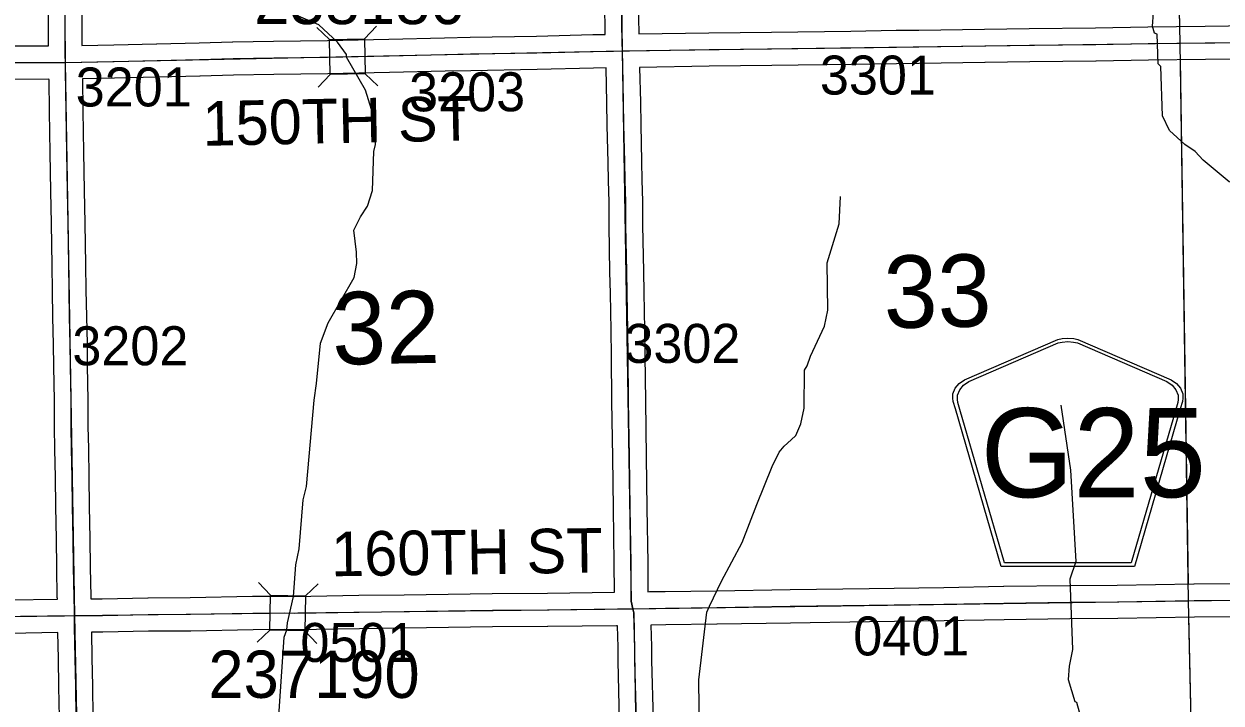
# Model space of a CAD drawing. Extents: x 23.6 to 68.7, y -63 to -29.
# Drawn here: x 45.45 to 47.599, y -39.752 to -38.533 of the extents above; entities that cross this region are included whole.
import ezdxf

# ---------------------------------------------------------------- set-up
doc = ezdxf.new("R2010")
doc.units = 0
for name, color, linetype in [('tdCoHydroRiver', 7, 'Continuous'), ('tdCoSecRdNmbr', 7, 'Continuous'), ('tdCoSecRdTxt', 7, 'Continuous'), ('tdCoSecRteBand', 7, 'Continuous'), ('tdCoSecRteCL', 7, 'Continuous'), ('tdCoSectLine', 7, 'Continuous'), ('tdCoSectLinePart', 7, 'Continuous'), ('tdCoSectNmbr', 7, 'Continuous'), ('tdCoShieldCoRte', 7, 'Continuous'), ('tdCoStrucSec', 7, 'Continuous'), ('tdCoStrucSecFHWANum', 7, 'Continuous'), ('tdCoSurfGravel', 7, 'Continuous'), ('tdCoTwpBndryShd', 7, 'Continuous')]:
    doc.layers.add(name, color=color, linetype=linetype)

msp = doc.modelspace()

# ---------------------------------------------------------------- linework, layer by layer
at = {"layer": 'tdCoHydroRiver'}
for points in [[(45.9065, -39.7935), (45.9174, -39.6339), (45.922, -39.6212), (45.9234, -39.6086), (45.9339, -39.5611), (45.938, -39.5043), (45.9441, -39.4758), (45.951, -39.3873), (45.957, -39.3636), (45.9711, -39.2087), (45.9755, -39.1787), (45.9826, -39.106), (45.9964, -39.0695), (46.0429, -38.9885), (46.0474, -38.9632), (46.0471, -38.9427), (46.042, -38.9033), (46.0543, -38.8795), (46.0668, -38.8604), (46.0759, -38.8319), (46.0783, -38.7624), (46.0813, -38.7497), (46.0793, -38.704), (46.0629, -38.6521), (46.0291, -38.5925), (46.0291, -38.5877), (46.013, -38.5658), (45.9795, -38.5346), (45.9431, -38.5192)], [(47.7805, -38.9568), (47.72, -38.9086), (47.6865, -38.8758), (47.6609, -38.8429), (47.6243, -38.8196), (47.6132, -38.8166), (47.567, -38.7776), (47.5526, -38.762), (47.5336, -38.7496), (47.5064, -38.7246), (47.4935, -38.6979), (47.491, -38.6096), (47.4862, -38.6049), (47.484, -38.5512), (47.4793, -38.5497), (47.476, -38.5371), (47.4773, -38.5134)], [(46.6633, -39.8609), (46.6617, -39.711), (46.6761, -39.5893), (46.6807, -39.5782), (46.7024, -39.5338), (46.7395, -39.4639), (46.7656, -39.3957), (46.7932, -39.3276), (46.8056, -39.3022), (46.8149, -39.291), (46.8274, -39.2798), (46.8353, -39.2718), (46.8445, -39.2512), (46.8505, -39.2227), (46.8513, -39.1549), (46.856, -39.1469), (46.8621, -39.1295), (46.8868, -39.0755), (46.8928, -39.0471), (46.8918, -38.9618), (46.9132, -38.8921), (46.9158, -38.8432)], [(47.3114, -39.2177), (47.3284, -39.3343), (47.3381, -39.4984), (47.3274, -39.5301), (47.3319, -39.6563), (47.326, -39.6864), (47.3246, -39.71), (47.3361, -39.7494), (47.3393, -39.7509), (47.3442, -39.7682)]]:
    msp.add_lwpolyline(points, dxfattribs=at)
at = {"layer": 'tdCoSecRteBand'}
for points in [[(45.3641, -38.5726), (45.4941, -38.5725), (45.4942, -38.5424), (45.4939, -38.479)], [(45.5539, -38.4788), (45.5542, -38.5422), (45.5542, -38.5423), (45.5542, -38.5425), (45.5541, -38.5715)], [(45.5541, -38.5715), (45.6113, -38.5704), (45.6883, -38.5685), (45.6883, -38.5685), (45.6884, -38.5685), (45.7645, -38.5669), (45.8245, -38.5651), (45.8248, -38.565), (45.825, -38.565), (45.898, -38.564), (45.9947, -38.5626), (46.1051, -38.5603), (46.205, -38.5581), (46.205, -38.5581), (46.205, -38.5581), (46.251, -38.557), (46.2511, -38.557), (46.2511, -38.557), (46.37, -38.5548), (46.4712, -38.5523), (46.4714, -38.5523), (46.4715, -38.5523), (46.4935, -38.5519), (46.4926, -38.4943)], [(46.5526, -38.4934), (46.5535, -38.551)], [(46.5535, -38.551), (46.6795, -38.549), (46.6795, -38.549), (46.6796, -38.549), (46.7918, -38.5478), (46.9341, -38.5459), (47.0156, -38.5445), (47.0158, -38.5445), (47.016, -38.5445), (47.0561, -38.5443), (47.1741, -38.5426), (47.2543, -38.541), (47.2545, -38.541), (47.2547, -38.541), (47.3735, -38.5402), (47.4675, -38.5383), (47.4676, -38.5383), (47.4677, -38.5383), (47.5702, -38.5371), (47.6543, -38.5361)], [(45.5702, -39.5653), (45.5708, -39.5653), (45.5904, -39.5651), (45.6727, -39.5633), (45.673, -39.5633), (45.6733, -39.5633), (45.7487, -39.5631), (45.8605, -39.5608), (45.8608, -39.5608), (45.8611, -39.5608), (45.9179, -39.5606), (45.9182, -39.5606), (45.9186, -39.5606), (45.9362, -39.561), (46.0512, -39.559), (46.0513, -39.559), (46.0514, -39.559), (46.1324, -39.5582), (46.2906, -39.5558), (46.2907, -39.5558), (46.2908, -39.5558), (46.3896, -39.555), (46.5101, -39.5535), (46.5098, -39.5015), (46.5084, -39.4032), (46.507, -39.311), (46.507, -39.311), (46.507, -39.3109), (46.5055, -39.2109), (46.5055, -39.2108), (46.5055, -39.2107), (46.5047, -39.1288), (46.5039, -39.0836), (46.5039, -39.0835), (46.5039, -39.0835), (46.5028, -39.0164), (46.502, -38.9786), (46.502, -38.9786), (46.502, -38.9785), (46.5006, -38.8953), (46.5006, -38.8951), (46.5006, -38.8949), (46.5004, -38.8527), (46.4994, -38.815), (46.4994, -38.815), (46.4994, -38.815), (46.4985, -38.7817), (46.4985, -38.7816), (46.4985, -38.7816), (46.4971, -38.7152), (46.4971, -38.7151), (46.4971, -38.715), (46.4965, -38.6746), (46.4951, -38.6119), (46.4726, -38.6123), (46.3714, -38.6148), (46.3713, -38.6148), (46.3712, -38.6148), (46.2523, -38.617), (46.2063, -38.618), (46.1064, -38.6203), (46.1064, -38.6203), (46.1064, -38.6203), (45.9958, -38.6226), (45.9957, -38.6226), (45.9956, -38.6226), (45.8989, -38.624), (45.8988, -38.624), (45.8988, -38.624), (45.8261, -38.625), (45.7662, -38.6269), (45.766, -38.6269), (45.7659, -38.6269), (45.6897, -38.6285), (45.6127, -38.6304), (45.6126, -38.6304), (45.6125, -38.6304), (45.5551, -38.6315), (45.556, -38.6892), (45.556, -38.6893), (45.556, -38.6893), (45.557, -38.7636), (45.5584, -38.8324), (45.5584, -38.8324), (45.5584, -38.8324), (45.5594, -38.8906), (45.5594, -38.8907), (45.5594, -38.8907), (45.5606, -38.9658), (45.5613, -39.0112), (45.5613, -39.0112), (45.5613, -39.0112), (45.5621, -39.0582), (45.5633, -39.1074), (45.5633, -39.1077), (45.5633, -39.1079), (45.5637, -39.147), (45.5647, -39.2083), (45.5647, -39.2085), (45.5647, -39.2088), (45.5647, -39.256), (45.5657, -39.2952), (45.5657, -39.2953), (45.5657, -39.2954), (45.5667, -39.3467), (45.5667, -39.3468), (45.5667, -39.3469), (45.5673, -39.3987), (45.5682, -39.4573), (45.5682, -39.4573), (45.5682, -39.4573), (45.569, -39.5082), (45.57, -39.5616), (45.5702, -39.5653)], [(47.6548, -38.5961), (47.571, -38.5971), (47.571, -38.5971), (47.571, -38.5971), (47.4685, -38.5983), (47.3745, -38.6002), (47.3743, -38.6002), (47.3741, -38.6002), (47.2554, -38.601), (47.1752, -38.6026), (47.1751, -38.6026), (47.175, -38.6026), (47.0569, -38.6043), (47.0567, -38.6043), (47.0566, -38.6043), (47.0165, -38.6045), (46.9351, -38.6059), (46.935, -38.6059), (46.935, -38.6059), (46.7925, -38.6078), (46.7925, -38.6078), (46.7925, -38.6078), (46.6803, -38.609), (46.5551, -38.611), (46.5565, -38.6734), (46.5565, -38.6735), (46.5565, -38.6736), (46.5571, -38.714), (46.5585, -38.7802), (46.5593, -38.8134), (46.5604, -38.8514), (46.5604, -38.8518), (46.5604, -38.8521), (46.5606, -38.8944), (46.562, -38.9774), (46.5628, -39.0152), (46.5628, -39.0153), (46.5628, -39.0154), (46.5639, -39.0825), (46.5647, -39.1279), (46.5647, -39.128), (46.5647, -39.1281), (46.5655, -39.2101), (46.5669, -39.3101), (46.5684, -39.4023), (46.5684, -39.4023), (46.5684, -39.4023), (46.5698, -39.5008), (46.5698, -39.5009), (46.5698, -39.501), (46.5701, -39.5525)], [(45.4237, -39.5673), (45.5101, -39.5659), (45.5101, -39.5637), (45.51, -39.5634), (45.51, -39.5631), (45.509, -39.5092), (45.509, -39.5092), (45.509, -39.5091), (45.5083, -39.4582), (45.5073, -39.3997), (45.5073, -39.3996), (45.5073, -39.3995), (45.5067, -39.3477), (45.5057, -39.2966), (45.5047, -39.2571), (45.5047, -39.2567), (45.5047, -39.2563), (45.5047, -39.209), (45.5037, -39.1479), (45.5037, -39.1478), (45.5037, -39.1477), (45.5033, -39.1087), (45.5021, -39.0596), (45.5021, -39.0595), (45.5021, -39.0593), (45.5014, -39.0122), (45.5006, -38.9668), (45.5006, -38.9668), (45.5006, -38.9668), (45.4994, -38.8916), (45.4984, -38.8335), (45.497, -38.7647), (45.497, -38.7646), (45.497, -38.7645), (45.496, -38.6902), (45.4951, -38.6328), (45.495, -38.6328), (45.495, -38.6325), (45.3642, -38.6326)], [(46.5701, -39.5525), (46.5727, -39.5524), (46.601, -39.5519), (46.6011, -39.5519), (46.6012, -39.5519), (46.6933, -39.5509), (46.8252, -39.5487), (46.8252, -39.5487), (46.8252, -39.5487), (46.9671, -39.5466), (46.9671, -39.5466), (46.9672, -39.5466), (47.101, -39.545), (47.2086, -39.5428), (47.2087, -39.5428), (47.2089, -39.5428), (47.3268, -39.5414), (47.3269, -39.5414), (47.3269, -39.5414), (47.4126, -39.5406), (47.5502, -39.5385), (47.5503, -39.5385), (47.5504, -39.5385), (47.7046, -39.5371)], [(47.7053, -39.5971), (47.5511, -39.5985), (47.4135, -39.6006), (47.4134, -39.6006), (47.4133, -39.6006), (47.3275, -39.6014), (47.2097, -39.6028), (47.1021, -39.605), (47.102, -39.605), (47.1018, -39.605), (46.9679, -39.6066), (46.8262, -39.6087), (46.6942, -39.6109), (46.6941, -39.6109), (46.694, -39.6109), (46.602, -39.6119), (46.5756, -39.6124), (46.5766, -39.6506), (46.5766, -39.6509), (46.5766, -39.6512), (46.5768, -39.6762), (46.5793, -39.7827)], [(46.5193, -39.7839), (46.5168, -39.6774), (46.5168, -39.6772), (46.5168, -39.677), (46.5166, -39.652), (46.5156, -39.6135), (46.5138, -39.6135), (46.5138, -39.6135), (46.3903, -39.615), (46.3902, -39.615), (46.3901, -39.615), (46.2914, -39.6158), (46.1333, -39.6182), (46.1332, -39.6182), (46.1331, -39.6182), (46.0521, -39.619), (45.9366, -39.621), (45.9361, -39.621), (45.9355, -39.621), (45.9177, -39.6206), (45.8615, -39.6208), (45.7497, -39.6231), (45.7495, -39.6231), (45.7492, -39.6231), (45.6737, -39.6233), (45.5915, -39.6251), (45.5913, -39.6251), (45.5911, -39.6251), (45.5712, -39.6253), (45.572, -39.6715), (45.573, -39.7219), (45.573, -39.722), (45.573, -39.722), (45.574, -39.7774)], [(45.3458, -40.076), (45.4665, -40.075), (45.4667, -40.075), (45.4668, -40.075), (45.5205, -40.0751), (45.5203, -40.0672), (45.5203, -40.0671), (45.5203, -40.067), (45.5191, -40.0125), (45.5177, -39.9614), (45.5177, -39.9614), (45.5177, -39.9614), (45.516, -39.8919), (45.5148, -39.8547), (45.5148, -39.8543), (45.5148, -39.854), (45.514, -39.7784), (45.513, -39.7231), (45.512, -39.6726), (45.512, -39.6726), (45.512, -39.6725), (45.5112, -39.6259), (45.4247, -39.6273)]]:
    msp.add_lwpolyline(points, dxfattribs=at)
at = {"layer": 'tdCoSecRteCL'}
for points in [[(45.5244, -38.6022), (45.524, -38.5883), (45.5242, -38.5424), (45.5239, -38.4788), (45.524, -38.4449), (45.5235, -38.3883), (45.5229, -38.3395), (45.5225, -38.2839), (45.5227, -38.2231), (45.5221, -38.1847), (45.5221, -38.1255), (45.5217, -38.085), (45.5213, -38.059), (45.5205, -37.9988), (45.5197, -37.9428), (45.5193, -37.8901), (45.5185, -37.841), (45.5185, -37.8008), (45.5179, -37.7497), (45.5177, -37.7082), (45.5171, -37.6439), (45.5167, -37.6078), (45.5165, -37.5987)], [(46.5242, -38.5815), (46.5238, -38.567), (46.5226, -38.4938), (46.5219, -38.4507), (46.5207, -38.3814), (46.5199, -38.3278), (46.5191, -38.2684), (46.5178, -38.1782), (46.5172, -38.1375), (46.5166, -38.0637), (46.5152, -37.969), (46.5143, -37.9363), (46.5135, -37.8537), (46.5125, -37.7978), (46.5119, -37.7427), (46.5108, -37.6706), (46.5109, -37.652)], [(46.5242, -38.5815), (46.5373, -38.5813), (46.6799, -38.579), (46.7922, -38.5778), (46.9346, -38.5759), (47.0162, -38.5745), (47.0564, -38.5743), (47.1746, -38.5726), (47.255, -38.571), (47.3739, -38.5702), (47.4681, -38.5683), (47.5706, -38.5671), (47.6547, -38.5661), (47.7362, -38.5661), (47.8649, -38.5646), (47.9407, -38.563), (48.0517, -38.563), (48.1606, -38.562), (48.2508, -38.5611), (48.2773, -38.5605)], [(45.5244, -38.6022), (45.6119, -38.6004), (45.689, -38.5985), (45.7652, -38.5969), (45.8255, -38.595), (45.8984, -38.594), (45.9952, -38.5926), (46.1058, -38.5903), (46.2056, -38.5881), (46.2517, -38.587), (46.3707, -38.5848), (46.472, -38.5823), (46.5086, -38.5817), (46.5242, -38.5815)], [(46.5433, -39.583), (46.5402, -39.5692), (46.5398, -39.5012), (46.5384, -39.4028), (46.5369, -39.3105), (46.5355, -39.2104), (46.5347, -39.1284), (46.5339, -39.083), (46.5328, -39.0158), (46.532, -38.978), (46.5306, -38.8948), (46.5304, -38.8522), (46.5293, -38.8142), (46.5285, -38.7809), (46.5271, -38.7145), (46.5265, -38.6741), (46.525, -38.6079), (46.5242, -38.5815)], [(43.0556, -38.6313), (43.076, -38.6312), (43.2628, -38.6285), (43.3641, -38.6267), (43.562, -38.6244), (43.6473, -38.6234), (43.8376, -38.6201), (44.0012, -38.6168), (44.0581, -38.6159), (44.0785, -38.6156), (44.1709, -38.6144), (44.3228, -38.6119), (44.4046, -38.6102), (44.4473, -38.6098), (44.5569, -38.6083), (44.5895, -38.6078), (44.6999, -38.6068), (44.7868, -38.6063), (44.9212, -38.6059), (45.0293, -38.6051), (45.1808, -38.6033), (45.3641, -38.6026), (45.5102, -38.6024), (45.5244, -38.6022)], [(45.541, -39.5955), (45.541, -39.5872), (45.54, -39.5625), (45.539, -39.5087), (45.5383, -39.4578), (45.5373, -39.3992), (45.5367, -39.3473), (45.5357, -39.296), (45.5347, -39.2563), (45.5347, -39.2088), (45.5337, -39.1474), (45.5333, -39.1082), (45.5321, -39.0588), (45.5313, -39.0117), (45.5306, -38.9663), (45.5294, -38.8912), (45.5284, -38.833), (45.527, -38.7641), (45.526, -38.6897), (45.5248, -38.6175), (45.5244, -38.6022)], [(46.5433, -39.583), (46.6016, -39.5819), (46.6937, -39.5809), (46.8257, -39.5787), (46.9675, -39.5766), (47.1015, -39.575), (47.2092, -39.5728), (47.3272, -39.5714), (47.413, -39.5706), (47.5507, -39.5685), (47.705, -39.5671), (47.8178, -39.5651), (47.9246, -39.5641), (48.0094, -39.5631), (48.0195, -39.563)], [(44.0719, -39.6164), (44.0992, -39.6162), (44.1896, -39.6144), (44.2866, -39.6121), (44.358, -39.6095), (44.3817, -39.6085), (44.3963, -39.6087), (44.4808, -39.6091), (44.5557, -39.6077), (44.6382, -39.6066), (44.7556, -39.6054), (44.8757, -39.6036), (45.0116, -39.6026), (45.0604, -39.603), (45.0785, -39.6022), (45.2324, -39.5998), (45.3092, -39.5996), (45.4242, -39.5973), (45.523, -39.5957), (45.541, -39.5955)], [(45.541, -39.5955), (45.5909, -39.5951), (45.6733, -39.5933), (45.7491, -39.5931), (45.8612, -39.5908), (45.918, -39.5906), (45.9361, -39.591), (46.0517, -39.589), (46.1328, -39.5882), (46.291, -39.5858), (46.3899, -39.585), (46.5156, -39.5835), (46.5433, -39.583)], [(45.5513, -40.1052), (45.5503, -40.0664), (45.5491, -40.0117), (45.5477, -39.9606), (45.5459, -39.891), (45.5448, -39.8537), (45.544, -39.778), (45.543, -39.7225), (45.542, -39.672), (45.541, -39.6156), (45.541, -39.5955)], [(46.5493, -39.7834), (46.5468, -39.6767), (46.5466, -39.6514), (46.545, -39.5906), (46.5433, -39.583)]]:
    msp.add_lwpolyline(points, dxfattribs=at)
at = {"layer": 'tdCoSectLine'}
for points in [[(47.5048, -37.5699), (47.5247, -38.5676)], [(45.5162, -37.5986), (45.5241, -38.6021)], [(46.5099, -37.5834), (46.5239, -38.5814)], [(46.5239, -38.5814), (47.5247, -38.5676)], [(47.5247, -38.5676), (48.5263, -38.5582)], [(47.5247, -38.5676), (47.54, -39.5686)], [(45.5241, -38.6021), (46.5239, -38.5814)], [(46.5239, -38.5814), (46.5399, -39.5692), (46.5429, -39.583)], [(44.5586, -38.6082), (45.5241, -38.6021)], [(45.5241, -38.6021), (45.5407, -39.5955)], [(47.54, -39.5686), (48.539, -39.5548)], [(46.5429, -39.583), (47.54, -39.5686)], [(47.54, -39.5686), (47.5628, -40.5848)], [(44.5679, -39.6075), (45.5407, -39.5955)], [(45.5407, -39.5955), (46.5429, -39.583)], [(45.5407, -39.5955), (45.561, -40.6057)], [(46.5429, -39.583), (46.5446, -39.5906), (46.5617, -40.5941)]]:
    msp.add_lwpolyline(points, dxfattribs=at)
at = {"layer": 'tdCoSectLinePart'}
for points in [[(47.5048, -37.5699), (47.5241, -38.5378)], [(47.5252, -38.5978), (47.5396, -39.5388)], [(47.5407, -39.5988), (47.5621, -40.5548)]]:
    msp.add_lwpolyline(points, dxfattribs=at)
at = {"layer": 'tdCoShieldCoRte'}
for points in [[(47.2041, -39.5071), (47.1221, -39.2242), (47.1182, -39.2111), (47.1175, -39.2052), (47.1175, -39.1974), (47.1218, -39.1871), (47.129, -39.1786), (47.1386, -39.1719), (47.3059, -39.0996), (47.3134, -39.0979), (47.3238, -39.097), (47.3343, -39.0979), (47.3418, -39.0996), (47.509, -39.1719), (47.5186, -39.1786), (47.5259, -39.1871), (47.5301, -39.1974), (47.5301, -39.2052), (47.5294, -39.2111), (47.5255, -39.2242), (47.4436, -39.5071)], [(47.2099, -39.5008), (47.1302, -39.2255), (47.1265, -39.2129), (47.1258, -39.2073), (47.1258, -39.1997), (47.1298, -39.1898), (47.1368, -39.1817), (47.146, -39.1753), (47.3066, -39.1058), (47.3138, -39.1043), (47.3238, -39.1034), (47.3338, -39.1043), (47.3411, -39.1058), (47.5016, -39.1753), (47.5108, -39.1817), (47.5178, -39.1898), (47.5219, -39.1997), (47.5219, -39.2073), (47.5212, -39.2129), (47.5175, -39.2255), (47.4377, -39.5008)]]:
    msp.add_lwpolyline(points, close=True, dxfattribs=at)
at = {"layer": 'tdCoStrucSec'}
for p, q in [((45.9986, -38.5612), (45.976, -38.5395)), ((46.0611, -38.5599), (46.0828, -38.5373)), ((45.9998, -38.6238), (45.9782, -38.6463)), ((46.0624, -38.6225), (46.085, -38.6442)), ((45.8929, -39.5587), (45.8712, -39.5361)), ((45.9554, -39.5601), (45.978, -39.5384)), ((45.8915, -39.6213), (45.8689, -39.6429)), ((45.9541, -39.6227), (45.9757, -39.6453))]:
    msp.add_line(p, q, dxfattribs=at)
for points in [[(45.9986, -38.5612), (46.0611, -38.5599), (46.0624, -38.6225), (45.9998, -38.6238)], [(45.8929, -39.5587), (45.9554, -39.5601), (45.9541, -39.6227), (45.8915, -39.6213)]]:
    msp.add_lwpolyline(points, close=True, dxfattribs=at)
at = {"layer": 'tdCoSurfGravel'}
for points in [[(45.541, -39.5955), (45.541, -39.5872), (45.54, -39.5625), (45.539, -39.5087), (45.5383, -39.4578), (45.5373, -39.3992), (45.5367, -39.3473), (45.5357, -39.296), (45.5347, -39.2563), (45.5347, -39.2088), (45.5337, -39.1474), (45.5333, -39.1082), (45.5321, -39.0588), (45.5313, -39.0117), (45.5306, -38.9663), (45.5294, -38.8912), (45.5284, -38.833), (45.527, -38.7641), (45.526, -38.6897), (45.5248, -38.6175), (45.5244, -38.6022), (45.524, -38.5883), (45.5242, -38.5424), (45.5239, -38.4788)], [(46.5433, -39.583), (46.5402, -39.5692), (46.5398, -39.5012), (46.5384, -39.4028), (46.5369, -39.3105), (46.5355, -39.2104), (46.5347, -39.1284), (46.5339, -39.083), (46.5328, -39.0158), (46.532, -38.978), (46.5306, -38.8948), (46.5304, -38.8522), (46.5293, -38.8142), (46.5285, -38.7809), (46.5271, -38.7145), (46.5265, -38.6741), (46.525, -38.6079), (46.5242, -38.5815), (46.5238, -38.567), (46.5226, -38.4938)], [(45.3641, -38.6026), (45.5102, -38.6024), (45.5244, -38.6022), (45.6119, -38.6004), (45.689, -38.5985), (45.7652, -38.5969), (45.8255, -38.595), (45.8984, -38.594), (45.9952, -38.5926), (46.1058, -38.5903), (46.2056, -38.5881), (46.2517, -38.587), (46.3707, -38.5848), (46.472, -38.5823), (46.5086, -38.5817), (46.5242, -38.5815), (46.5373, -38.5813), (46.6799, -38.579), (46.7922, -38.5778), (46.9346, -38.5759), (47.0162, -38.5745), (47.0564, -38.5743), (47.1746, -38.5726), (47.255, -38.571), (47.3739, -38.5702), (47.4681, -38.5683), (47.5706, -38.5671), (47.6547, -38.5661)], [(45.4242, -39.5973), (45.523, -39.5957), (45.541, -39.5955), (45.5909, -39.5951), (45.6733, -39.5933), (45.7491, -39.5931), (45.8612, -39.5908), (45.918, -39.5906), (45.9361, -39.591), (46.0517, -39.589), (46.1328, -39.5882), (46.291, -39.5858), (46.3899, -39.585), (46.5156, -39.5835), (46.5433, -39.583), (46.6016, -39.5819), (46.6937, -39.5809), (46.8257, -39.5787), (46.9675, -39.5766), (47.1015, -39.575), (47.2092, -39.5728), (47.3272, -39.5714), (47.413, -39.5706), (47.5507, -39.5685), (47.705, -39.5671)], [(45.544, -39.778), (45.543, -39.7225), (45.542, -39.672), (45.541, -39.6156), (45.541, -39.5955)], [(46.5493, -39.7834), (46.5468, -39.6767), (46.5466, -39.6514), (46.545, -39.5906), (46.5433, -39.583)]]:
    msp.add_lwpolyline(points, dxfattribs=at)
at = {"layer": 'tdCoTwpBndryShd'}
msp.add_lwpolyline([(38.6195, -39.6934), (39.5616, -39.6843), (39.5742, -39.6838), (40.5611, -39.6683), (41.5683, -39.6541), (42.5674, -39.6377), (43.5662, -39.622), (44.5679, -39.6075), (45.5407, -39.5955), (46.5429, -39.583), (47.54, -39.5686), (48.539, -39.5548), (49.5382, -39.5405), (50.5363, -39.5259), (51.521, -39.5092), (52.5152, -39.4896), (53.5218, -39.475), (54.5113, -39.4623), (55.5087, -39.4446), (56.5102, -39.4286)], dxfattribs=at)

# ---------------------------------------------------------------- texts
at = {"layer": 'tdCoSecRdNmbr'}
for s, rotation, p in [('3301', 0.0364, (46.8788, -38.6599)), ('3201', 0.0354, (45.543, -38.6813)), ('3203', 0.0359, (46.1415, -38.69)), ('3202', 0.0354, (45.537, -39.146)), ('3302', 0.0362, (46.5279, -39.1417)), ('0401', 0.0365, (46.9387, -39.667)), ('0501', 0.0357, (45.9463, -39.6786))]:
    msp.add_text(s, height=0.07, rotation=rotation, dxfattribs=at).set_placement(p)
at = {"layer": 'tdCoSecRdTxt'}
for s, rotation, p in [('150TH ST', 1.1715, (45.7712, -38.752)), ('160TH ST', 0.809, (46.0018, -39.5249))]:
    msp.add_text(s, height=0.08, rotation=rotation, dxfattribs=at).set_placement(p)
at = {"layer": 'tdCoSectNmbr'}
for s, rotation, p in [('33', 1.0365, (46.9942, -39.0795)), ('32', 1.0357, (46.0043, -39.1449))]:
    msp.add_text(s, height=0.13, rotation=rotation, dxfattribs=at).set_placement(p)
at = {"layer": 'tdCoShieldCoRte'}
msp.add_text('G25', height=0.16, dxfattribs=at).set_placement((47.1674, -39.3829))
at = {"layer": 'tdCoStrucSecFHWANum'}
for s, p in [('238180', (45.8633, -38.5334)), ('237190', (45.7811, -39.7432))]:
    msp.add_text(s, height=0.085, dxfattribs=at).set_placement(p)

doc.saveas('drawing.dxf')
